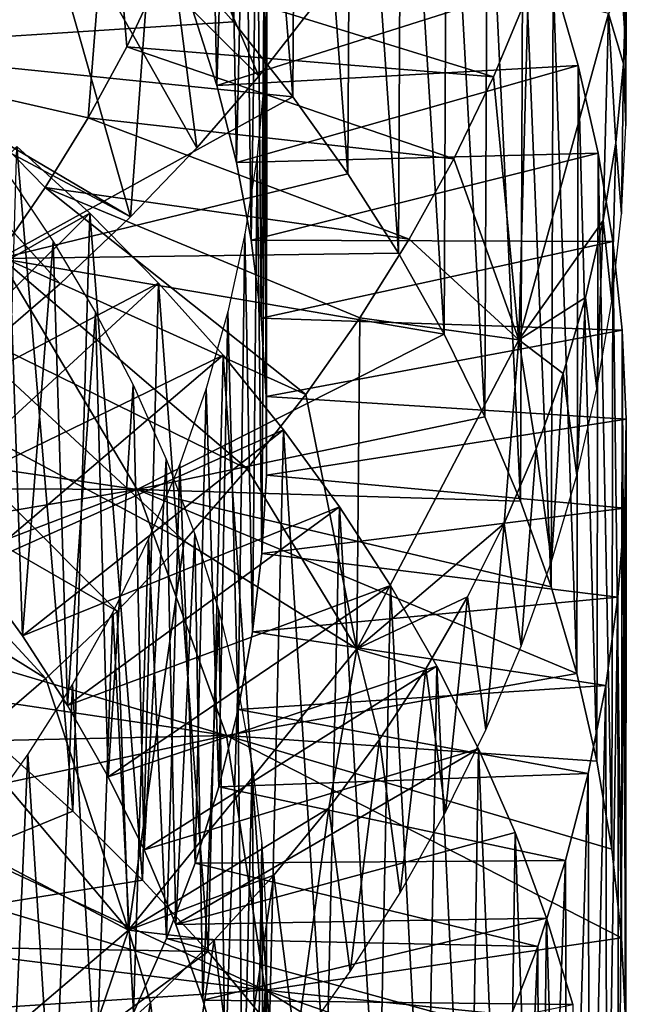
# Model space of a CAD drawing. Header units: millimetres. Extents: x -161 to 161, y -94 to 1149.
# Tile 761 of 1056: x 49.47 to 51.5, y 384.68 to 387.97. Entities that reach past the tile are written whole.
import ezdxf

# ---------------------------------------------------------------- set-up
doc = ezdxf.new("R2010")
doc.units = ezdxf.units.MM
doc.header["$LTSCALE"] = 81.481481
for name, color, linetype in [('65', 7, 'CONTINUOUS'), ('66', 7, 'CONTINUOUS'), ('67', 7, 'CONTINUOUS'), ('74', 7, 'CONTINUOUS'), ('75', 7, 'CONTINUOUS'), ('76', 7, 'CONTINUOUS'), ('77', 7, 'CONTINUOUS'), ('80', 7, 'CONTINUOUS'), ('84', 7, 'CONTINUOUS')]:
    doc.layers.add(name, color=color, linetype=linetype)

msp = doc.modelspace()

# ---------------------------------------------------------------- linework, layer by layer
at = {"layer": '65', "color": 7, "linetype": 'CONTINUOUS', "true_color": 0xaaaaaa}
for points in [[(49.4922, 388.5613, -23.7191), (48.9096, 387.8649, -23.272), (48.324, 388.8215, -24.0211), (49.4922, 388.5613, -23.7191)], [(49.4922, 388.5613, -23.7191), (49.8443, 387.3137, -22.759), (48.9096, 387.8649, -23.272), (49.4922, 388.5613, -23.7191)], [(50.0657, 387.5452, -22.9146), (49.8443, 387.3137, -22.759), (49.4922, 388.5613, -23.7191), (50.0657, 387.5452, -22.9146)], [(50.273, 387.7845, -23.0777), (50.0657, 387.5452, -22.9146), (49.4922, 388.5613, -23.7191), (50.273, 387.7845, -23.0777)], [(50.4658, 388.0311, -23.2479), (50.273, 387.7845, -23.0777), (49.4922, 388.5613, -23.7191), (50.4658, 388.0311, -23.2479)], [(49.6095, 387.0905, -22.6115), (49.3615, 386.8761, -22.4724), (48.9096, 387.8649, -23.272), (49.6095, 387.0905, -22.6115)], [(49.8443, 387.3137, -22.759), (49.6095, 387.0905, -22.6115), (48.9096, 387.8649, -23.272), (49.8443, 387.3137, -22.759)]]:
    msp.add_3dface(points, dxfattribs=at)
at = {"layer": '66', "color": 7, "linetype": 'CONTINUOUS', "true_color": 0xaaaaaa}
for points in [[(49.9454, 388.1255, -25.6251), (49.8318, 387.8825, -25.4678), (51.0569, 387.7822, -25.3277), (49.9454, 388.1255, -25.6251)], [(51.1724, 388.0605, -25.519), (49.9454, 388.1255, -25.6251), (51.0569, 387.7822, -25.3277), (51.1724, 388.0605, -25.519)], [(49.8318, 387.8825, -25.4678), (49.7032, 387.6444, -25.3152), (50.9244, 387.5084, -25.1409), (49.8318, 387.8825, -25.4678)], [(51.0569, 387.7822, -25.3277), (49.8318, 387.8825, -25.4678), (50.9244, 387.5084, -25.1409), (51.0569, 387.7822, -25.3277)], [(49.7032, 387.6444, -25.3152), (49.56, 387.4117, -25.1678), (50.7753, 387.2398, -24.9591), (49.7032, 387.6444, -25.3152)], [(50.9244, 387.5084, -25.1409), (49.7032, 387.6444, -25.3152), (50.7753, 387.2398, -24.9591), (50.9244, 387.5084, -25.1409)], [(49.56, 387.4117, -25.1678), (49.4027, 387.1848, -25.0259), (50.4297, 386.7211, -24.613), (49.56, 387.4117, -25.1678)], [(50.7753, 387.2398, -24.9591), (49.56, 387.4117, -25.1678), (50.6103, 386.9772, -24.783), (50.7753, 387.2398, -24.9591)], [(50.6103, 386.9772, -24.783), (49.56, 387.4117, -25.1678), (50.4297, 386.7211, -24.613), (50.6103, 386.9772, -24.783)], [(49.4027, 387.1848, -25.0259), (49.2317, 386.9643, -24.8899), (50.2341, 386.472, -24.4496), (49.4027, 387.1848, -25.0259)], [(50.4297, 386.7211, -24.613), (49.4027, 387.1848, -25.0259), (50.2341, 386.472, -24.4496), (50.4297, 386.7211, -24.613)], [(49.2317, 386.9643, -24.8899), (49.0473, 386.7504, -24.7602), (50.024, 386.2303, -24.2931), (49.2317, 386.9643, -24.8899)], [(50.2341, 386.472, -24.4496), (49.2317, 386.9643, -24.8899), (50.024, 386.2303, -24.2931), (50.2341, 386.472, -24.4496)], [(49.0473, 386.7504, -24.7602), (48.8499, 386.5437, -24.6373), (49.7997, 385.9966, -24.1441), (49.0473, 386.7504, -24.7602)], [(50.024, 386.2303, -24.2931), (49.0473, 386.7504, -24.7602), (49.7997, 385.9966, -24.1441), (50.024, 386.2303, -24.2931)], [(48.8499, 386.5437, -24.6373), (48.6401, 386.3449, -24.5216), (49.5617, 385.7715, -24.0029), (48.8499, 386.5437, -24.6373)], [(49.7997, 385.9966, -24.1441), (48.8499, 386.5437, -24.6373), (49.5617, 385.7715, -24.0029), (49.7997, 385.9966, -24.1441)], [(49.5617, 385.7715, -24.0029), (48.6401, 386.3449, -24.5216), (49.3106, 385.5555, -23.8701), (49.5617, 385.7715, -24.0029)]]:
    msp.add_3dface(points, dxfattribs=at)
at = {"layer": '67', "color": 7, "linetype": 'CONTINUOUS', "true_color": 0xaaaaaa}
for points in [[(49.9361, 388.5626, -21.5909), (49.2493, 389.1384, -19.9526), (48.9999, 387.7631, -21.0493), (49.9361, 388.5626, -21.5909)], [(49.8443, 387.3137, -22.759), (49.9361, 388.5626, -21.5909), (48.9999, 387.7631, -21.0493), (49.8443, 387.3137, -22.759)], [(49.8443, 387.3137, -22.759), (50.0657, 387.5452, -22.9146), (49.9361, 388.5626, -21.5909), (49.8443, 387.3137, -22.759)], [(50.0657, 387.5452, -22.9146), (50.273, 387.7845, -23.0777), (49.9361, 388.5626, -21.5909), (50.0657, 387.5452, -22.9146)], [(50.273, 387.7845, -23.0777), (50.4658, 388.0311, -23.2479), (49.9361, 388.5626, -21.5909), (50.273, 387.7845, -23.0777)], [(51.5, 388.0899, -28.7147), (51.4403, 387.9938, -27.4324), (51.491, 387.8248, -28.4933), (51.5, 388.0899, -28.7147)], [(51.1724, 388.0605, -25.519), (51.0569, 387.7822, -25.3277), (51.1414, 386.9029, -26.7056), (51.1724, 388.0605, -25.519)], [(51.4403, 387.9938, -27.4324), (51.1724, 388.0605, -25.519), (51.1414, 386.9029, -26.7056), (51.4403, 387.9938, -27.4324)], [(51.4403, 387.9938, -27.4324), (51.1414, 386.9029, -26.7056), (51.4225, 387.3014, -28.0563), (51.4403, 387.9938, -27.4324)], [(51.465, 387.5616, -28.2735), (51.4403, 387.9938, -27.4324), (51.4225, 387.3014, -28.0563), (51.465, 387.5616, -28.2735)], [(51.491, 387.8248, -28.4933), (51.4403, 387.9938, -27.4324), (51.465, 387.5616, -28.2735), (51.491, 387.8248, -28.4933)], [(51.0569, 387.7822, -25.3277), (50.9244, 387.5084, -25.1409), (51.1414, 386.9029, -26.7056), (51.0569, 387.7822, -25.3277)], [(49.3615, 386.8761, -22.4724), (49.6095, 387.0905, -22.6115), (48.9999, 387.7631, -21.0493), (49.3615, 386.8761, -22.4724)], [(49.6095, 387.0905, -22.6115), (49.8443, 387.3137, -22.759), (48.9999, 387.7631, -21.0493), (49.6095, 387.0905, -22.6115)], [(50.9244, 387.5084, -25.1409), (50.7753, 387.2398, -24.9591), (51.1414, 386.9029, -26.7056), (50.9244, 387.5084, -25.1409)], [(51.4225, 387.3014, -28.0563), (51.1414, 386.9029, -26.7056), (51.364, 387.0445, -27.8417), (51.4225, 387.3014, -28.0563)], [(50.7753, 387.2398, -24.9591), (50.6103, 386.9772, -24.783), (51.1414, 386.9029, -26.7056), (50.7753, 387.2398, -24.9591)], [(51.364, 387.0445, -27.8417), (51.1414, 386.9029, -26.7056), (51.2896, 386.7904, -27.6295), (51.364, 387.0445, -27.8417)], [(50.6103, 386.9772, -24.783), (50.4297, 386.7211, -24.613), (50.6005, 385.8707, -26.035), (50.6103, 386.9772, -24.783)], [(51.1414, 386.9029, -26.7056), (50.6103, 386.9772, -24.783), (50.6005, 385.8707, -26.035), (51.1414, 386.9029, -26.7056)], [(51.1414, 386.9029, -26.7056), (50.6005, 385.8707, -26.035), (51.0923, 386.2899, -27.2115), (51.1414, 386.9029, -26.7056)], [(51.1991, 386.5389, -27.4194), (51.1414, 386.9029, -26.7056), (51.0923, 386.2899, -27.2115), (51.1991, 386.5389, -27.4194)], [(51.2896, 386.7904, -27.6295), (51.1414, 386.9029, -26.7056), (51.1991, 386.5389, -27.4194), (51.2896, 386.7904, -27.6295)], [(50.4297, 386.7211, -24.613), (50.2341, 386.472, -24.4496), (50.6005, 385.8707, -26.035), (50.4297, 386.7211, -24.613)], [(50.2341, 386.472, -24.4496), (50.024, 386.2303, -24.2931), (50.6005, 385.8707, -26.035), (50.2341, 386.472, -24.4496)], [(51.0923, 386.2899, -27.2115), (50.6005, 385.8707, -26.035), (50.9695, 386.0447, -27.0067), (51.0923, 386.2899, -27.2115)], [(50.024, 386.2303, -24.2931), (49.7997, 385.9966, -24.1441), (49.8377, 384.9308, -25.4486), (50.024, 386.2303, -24.2931)], [(50.6005, 385.8707, -26.035), (50.024, 386.2303, -24.2931), (49.8377, 384.9308, -25.4486), (50.6005, 385.8707, -26.035)], [(50.9695, 386.0447, -27.0067), (50.6005, 385.8707, -26.035), (50.8307, 385.804, -26.8057), (50.9695, 386.0447, -27.0067)], [(49.7997, 385.9966, -24.1441), (49.5617, 385.7715, -24.0029), (49.8377, 384.9308, -25.4486), (49.7997, 385.9966, -24.1441)], [(50.6005, 385.8707, -26.035), (49.8377, 384.9308, -25.4486), (50.5072, 385.3389, -26.4173), (50.6005, 385.8707, -26.035)], [(50.6765, 385.5686, -26.6091), (50.6005, 385.8707, -26.035), (50.5072, 385.3389, -26.4173), (50.6765, 385.5686, -26.6091)], [(50.8307, 385.804, -26.8057), (50.6005, 385.8707, -26.035), (50.6765, 385.5686, -26.6091), (50.8307, 385.804, -26.8057)], [(49.5617, 385.7715, -24.0029), (49.3106, 385.5555, -23.8701), (49.8377, 384.9308, -25.4486), (49.5617, 385.7715, -24.0029)], [(49.3106, 385.5555, -23.8701), (49.0471, 385.3492, -23.7462), (49.8377, 384.9308, -25.4486), (49.3106, 385.5555, -23.8701)], [(49.8377, 384.9308, -25.4486), (49.0471, 385.3492, -23.7462), (48.8807, 384.1148, -24.9718), (49.8377, 384.9308, -25.4486)], [(50.5072, 385.3389, -26.4173), (49.8377, 384.9308, -25.4486), (50.3227, 385.115, -26.2303), (50.5072, 385.3389, -26.4173)], [(50.3227, 385.115, -26.2303), (49.8377, 384.9308, -25.4486), (50.1239, 384.898, -26.0491), (50.3227, 385.115, -26.2303)], [(49.8377, 384.9308, -25.4486), (48.8807, 384.1148, -24.9718), (49.6878, 384.4895, -25.7079), (49.8377, 384.9308, -25.4486)], [(49.9119, 384.6891, -25.8746), (49.8377, 384.9308, -25.4486), (49.6878, 384.4895, -25.7079), (49.9119, 384.6891, -25.8746)], [(50.1239, 384.898, -26.0491), (49.8377, 384.9308, -25.4486), (49.9119, 384.6891, -25.8746), (50.1239, 384.898, -26.0491)]]:
    msp.add_3dface(points, dxfattribs=at)
at = {"layer": '74', "color": 7, "linetype": 'CONTINUOUS', "true_color": 0xaaaaaa}
for points in [[(48.0702, 388.4886, -35.3817), (49.507, 388.6665, -35.6692), (48.8035, 387.8765, -35.0499), (48.0702, 388.4886, -35.3817)], [(49.507, 388.6665, -35.6692), (49.7477, 388.4418, -35.534), (48.8035, 387.8765, -35.0499), (49.507, 388.6665, -35.6692)], [(49.7477, 388.4418, -35.534), (49.9748, 388.208, -35.3911), (48.8035, 387.8765, -35.0499), (49.7477, 388.4418, -35.534)], [(49.9748, 388.208, -35.3911), (50.188, 387.9656, -35.241), (48.8035, 387.8765, -35.0499), (49.9748, 388.208, -35.3911)], [(50.188, 387.9656, -35.241), (50.3868, 387.7152, -35.0843), (48.8035, 387.8765, -35.0499), (50.188, 387.9656, -35.241)], [(48.8035, 387.8765, -35.0499), (50.3868, 387.7152, -35.0843), (49.408, 387.1751, -34.6434), (48.8035, 387.8765, -35.0499)], [(50.3868, 387.7152, -35.0843), (50.5707, 387.4574, -34.9214), (49.408, 387.1751, -34.6434), (50.3868, 387.7152, -35.0843)], [(50.5707, 387.4574, -34.9214), (50.7392, 387.1927, -34.7528), (49.408, 387.1751, -34.6434), (50.5707, 387.4574, -34.9214)], [(50.7392, 387.1927, -34.7528), (50.8917, 386.9219, -34.579), (49.408, 387.1751, -34.6434), (50.7392, 387.1927, -34.7528)], [(49.408, 387.1751, -34.6434), (49.8668, 386.4034, -34.1783), (48.4419, 386.6127, -34.1949), (49.408, 387.1751, -34.6434)], [(49.408, 387.1751, -34.6434), (50.8917, 386.9219, -34.579), (49.8668, 386.4034, -34.1783), (49.408, 387.1751, -34.6434)], [(50.8917, 386.9219, -34.579), (51.0279, 386.6455, -34.4006), (49.8668, 386.4034, -34.1783), (50.8917, 386.9219, -34.579)], [(51.0279, 386.6455, -34.4006), (51.1473, 386.364, -34.218), (49.8668, 386.4034, -34.1783), (51.0279, 386.6455, -34.4006)], [(48.4419, 386.6127, -34.1949), (49.8668, 386.4034, -34.1783), (48.5695, 386.4103, -34.0844), (48.4419, 386.6127, -34.1949)], [(48.5695, 386.4103, -34.0844), (49.8668, 386.4034, -34.1783), (48.6841, 386.2027, -33.9696), (48.5695, 386.4103, -34.0844)], [(48.6841, 386.2027, -33.9696), (49.8668, 386.4034, -34.1783), (48.7853, 385.9905, -33.8509), (48.6841, 386.2027, -33.9696)], [(49.8668, 386.4034, -34.1783), (50.165, 385.5812, -33.6709), (48.7853, 385.9905, -33.8509), (49.8668, 386.4034, -34.1783)], [(51.2495, 386.0782, -34.0317), (51.3344, 385.7887, -33.8424), (49.8668, 386.4034, -34.1783), (51.2495, 386.0782, -34.0317)], [(49.8668, 386.4034, -34.1783), (51.3344, 385.7887, -33.8424), (50.165, 385.5812, -33.6709), (49.8668, 386.4034, -34.1783)], [(51.1473, 386.364, -34.218), (51.2495, 386.0782, -34.0317), (49.8668, 386.4034, -34.1783), (51.1473, 386.364, -34.218)], [(48.7853, 385.9905, -33.8509), (50.165, 385.5812, -33.6709), (48.8726, 385.7742, -33.7287), (48.7853, 385.9905, -33.8509)], [(48.8726, 385.7742, -33.7287), (50.165, 385.5812, -33.6709), (48.9461, 385.5544, -33.6037), (48.8726, 385.7742, -33.7287)], [(51.3344, 385.7887, -33.8424), (51.402, 385.4962, -33.6506), (50.165, 385.5812, -33.6709), (51.3344, 385.7887, -33.8424)], [(48.9461, 385.5544, -33.6037), (50.165, 385.5812, -33.6709), (49.0054, 385.3318, -33.4762), (48.9461, 385.5544, -33.6037)], [(50.165, 385.5812, -33.6709), (50.2944, 384.7305, -33.1398), (49.0054, 385.3318, -33.4762), (50.165, 385.5812, -33.6709)], [(51.452, 385.2015, -33.4568), (51.4844, 384.9051, -33.2617), (50.165, 385.5812, -33.6709), (51.452, 385.2015, -33.4568)], [(50.165, 385.5812, -33.6709), (51.4844, 384.9051, -33.2617), (50.2944, 384.7305, -33.1398), (50.165, 385.5812, -33.6709)], [(51.402, 385.4962, -33.6506), (51.452, 385.2015, -33.4568), (50.165, 385.5812, -33.6709), (51.402, 385.4962, -33.6506)], [(49.4059, 385.5497, -39.5594), (49.6519, 385.3289, -39.4273), (48.5735, 384.8851, -39.0065), (49.4059, 385.5497, -39.5594)], [(49.6519, 385.3289, -39.4273), (49.8846, 385.0986, -39.2874), (48.5735, 384.8851, -39.0065), (49.6519, 385.3289, -39.4273)], [(49.0054, 385.3318, -33.4762), (50.2944, 384.7305, -33.1398), (49.0505, 385.107, -33.3469), (49.0054, 385.3318, -33.4762)], [(49.0505, 385.107, -33.3469), (50.2944, 384.7305, -33.1398), (49.0812, 384.8805, -33.2163), (49.0505, 385.107, -33.3469)], [(49.8846, 385.0986, -39.2874), (50.1035, 384.8596, -39.1402), (48.5735, 384.8851, -39.0065), (49.8846, 385.0986, -39.2874)], [(48.5735, 384.8851, -39.0065), (50.1035, 384.8596, -39.1402), (49.223, 384.2116, -38.6233), (48.5735, 384.8851, -39.0065)], [(49.0812, 384.8805, -33.2163), (50.2944, 384.7305, -33.1398), (49.0974, 384.6531, -33.0848), (49.0812, 384.8805, -33.2163)], [(51.4844, 384.9051, -33.2617), (51.499, 384.6078, -33.0659), (50.2944, 384.7305, -33.1398), (51.4844, 384.9051, -33.2617)], [(50.1035, 384.8596, -39.1402), (50.3082, 384.6124, -38.9862), (49.223, 384.2116, -38.6233), (50.1035, 384.8596, -39.1402)], [(50.2944, 384.7305, -33.1398), (50.2509, 383.8742, -32.6039), (49.0974, 384.6531, -33.0848), (50.2944, 384.7305, -33.1398)], [(50.2944, 384.7305, -33.1398), (51.4743, 384.0135, -32.6744), (50.2509, 383.8742, -32.6039), (50.2944, 384.7305, -33.1398)], [(51.4957, 384.3104, -32.8699), (51.4743, 384.0135, -32.6744), (50.2944, 384.7305, -33.1398), (51.4957, 384.3104, -32.8699)], [(51.499, 384.6078, -33.0659), (51.4957, 384.3104, -32.8699), (50.2944, 384.7305, -33.1398), (51.499, 384.6078, -33.0659)]]:
    msp.add_3dface(points, dxfattribs=at)
at = {"layer": '75', "color": 7, "linetype": 'CONTINUOUS', "true_color": 0xaaaaaa}
for points in [[(50.1327, 387.7525, -31.2894), (51.2556, 388.1097, -31.5627), (50.0516, 388.0068, -31.4469), (50.1327, 387.7525, -31.2894)], [(51.3396, 387.8197, -31.373), (51.2556, 388.1097, -31.5627), (50.1327, 387.7525, -31.2894), (51.3396, 387.8197, -31.373)], [(50.198, 387.4955, -31.1296), (51.3396, 387.8197, -31.373), (50.1327, 387.7525, -31.2894), (50.198, 387.4955, -31.1296)], [(51.4061, 387.5269, -31.1809), (51.3396, 387.8197, -31.373), (50.198, 387.4955, -31.1296), (51.4061, 387.5269, -31.1809)], [(49.7087, 387.3259, -36.9385), (49.4655, 387.5494, -37.0727), (48.7478, 386.7766, -36.4617), (49.7087, 387.3259, -36.9385)], [(50.2472, 387.2363, -30.9679), (51.4061, 387.5269, -31.1809), (50.198, 387.4955, -31.1296), (50.2472, 387.2363, -30.9679)], [(51.455, 387.2319, -30.987), (51.4061, 387.5269, -31.1809), (50.2472, 387.2363, -30.9679), (51.455, 387.2319, -30.987)], [(48.9513, 386.5721, -36.346), (49.7087, 387.3259, -36.9385), (48.7478, 386.7766, -36.4617), (48.9513, 386.5721, -36.346)], [(49.9385, 387.0931, -36.7965), (49.7087, 387.3259, -36.9385), (48.9513, 386.5721, -36.346), (49.9385, 387.0931, -36.7965)], [(50.2804, 386.9755, -30.8049), (51.455, 387.2319, -30.987), (50.2472, 387.2363, -30.9679), (50.2804, 386.9755, -30.8049)], [(51.4862, 386.9355, -30.7919), (51.455, 387.2319, -30.987), (50.2804, 386.9755, -30.8049), (51.4862, 386.9355, -30.7919)], [(49.1422, 386.3597, -36.2237), (49.9385, 387.0931, -36.7965), (48.9513, 386.5721, -36.346), (49.1422, 386.3597, -36.2237)], [(50.1544, 386.8517, -36.6474), (49.9385, 387.0931, -36.7965), (49.1422, 386.3597, -36.2237), (50.1544, 386.8517, -36.6474)], [(50.2974, 386.7135, -30.6409), (51.4862, 386.9355, -30.7919), (50.2804, 386.9755, -30.8049), (50.2974, 386.7135, -30.6409)], [(51.4995, 386.6383, -30.5962), (51.4862, 386.9355, -30.7919), (50.2974, 386.7135, -30.6409), (51.4995, 386.6383, -30.5962)], [(49.3198, 386.1402, -36.0952), (50.1544, 386.8517, -36.6474), (49.1422, 386.3597, -36.2237), (49.3198, 386.1402, -36.0952)], [(50.3557, 386.6024, -36.4917), (50.1544, 386.8517, -36.6474), (49.3198, 386.1402, -36.0952), (50.3557, 386.6024, -36.4917)], [(50.2983, 386.4511, -30.4766), (51.4995, 386.6383, -30.5962), (50.2974, 386.7135, -30.6409), (50.2983, 386.4511, -30.4766)], [(51.4947, 386.341, -30.4002), (51.4995, 386.6383, -30.5962), (50.2983, 386.4511, -30.4766), (51.4947, 386.341, -30.4002)], [(49.4838, 385.9139, -35.9612), (50.3557, 386.6024, -36.4917), (49.3198, 386.1402, -36.0952), (49.4838, 385.9139, -35.9612)], [(50.542, 386.3459, -36.3298), (50.3557, 386.6024, -36.4917), (49.4838, 385.9139, -35.9612), (50.542, 386.3459, -36.3298)], [(50.283, 386.189, -30.3126), (51.4947, 386.341, -30.4002), (50.2983, 386.4511, -30.4766), (50.283, 386.189, -30.3126)], [(49.6339, 385.6813, -35.8218), (50.542, 386.3459, -36.3298), (49.4838, 385.9139, -35.9612), (49.6339, 385.6813, -35.8218)], [(50.7129, 386.0826, -36.1623), (50.542, 386.3459, -36.3298), (49.6339, 385.6813, -35.8218), (50.7129, 386.0826, -36.1623)], [(51.4719, 386.0441, -30.2047), (51.4947, 386.341, -30.4002), (50.283, 386.189, -30.3126), (51.4719, 386.0441, -30.2047)], [(50.2515, 385.9277, -30.1492), (51.4719, 386.0441, -30.2047), (50.283, 386.189, -30.3126), (50.2515, 385.9277, -30.1492)], [(49.7696, 385.4429, -35.6776), (50.7129, 386.0826, -36.1623), (49.6339, 385.6813, -35.8218), (49.7696, 385.4429, -35.6776)], [(50.8679, 385.8129, -35.9895), (50.7129, 386.0826, -36.1623), (49.7696, 385.4429, -35.6776), (50.8679, 385.8129, -35.9895)], [(51.4313, 385.7484, -30.0103), (51.4719, 386.0441, -30.2047), (50.2515, 385.9277, -30.1492), (51.4313, 385.7484, -30.0103)], [(50.2038, 385.6679, -29.9871), (51.4313, 385.7484, -30.0103), (50.2515, 385.9277, -30.1492), (50.2038, 385.6679, -29.9871)], [(49.8906, 385.1991, -35.5289), (50.8679, 385.8129, -35.9895), (49.7696, 385.4429, -35.6776), (49.8906, 385.1991, -35.5289)], [(51.0066, 385.5375, -35.8119), (50.8679, 385.8129, -35.9895), (49.8906, 385.1991, -35.5289), (51.0066, 385.5375, -35.8119)], [(51.3731, 385.4547, -29.8174), (51.4313, 385.7484, -30.0103), (50.2038, 385.6679, -29.9871), (51.3731, 385.4547, -29.8174)], [(50.14, 385.41, -29.8267), (51.3731, 385.4547, -29.8174), (50.2038, 385.6679, -29.9871), (50.14, 385.41, -29.8267)], [(49.9963, 384.9504, -35.3762), (51.0066, 385.5375, -35.8119), (49.8906, 385.1991, -35.5289), (49.9963, 384.9504, -35.3762)], [(51.1286, 385.2569, -35.6299), (51.0066, 385.5375, -35.8119), (49.9963, 384.9504, -35.3762), (51.1286, 385.2569, -35.6299)], [(51.2975, 385.1637, -29.6267), (51.3731, 385.4547, -29.8174), (50.14, 385.41, -29.8267), (51.2975, 385.1637, -29.6267)], [(50.0602, 385.1548, -29.6686), (51.2975, 385.1637, -29.6267), (50.14, 385.41, -29.8267), (50.0602, 385.1548, -29.6686)], [(51.2336, 384.9718, -35.4442), (51.1286, 385.2569, -35.6299), (49.9963, 384.9504, -35.3762), (51.2336, 384.9718, -35.4442)], [(49.9649, 384.903, -29.5134), (51.2046, 384.8761, -29.4389), (50.0602, 385.1548, -29.6686), (49.9649, 384.903, -29.5134)], [(51.2046, 384.8761, -29.4389), (51.2975, 385.1637, -29.6267), (50.0602, 385.1548, -29.6686), (51.2046, 384.8761, -29.4389)], [(50.0866, 384.6977, -35.2202), (51.2336, 384.9718, -35.4442), (49.9963, 384.9504, -35.3762), (50.0866, 384.6977, -35.2202)], [(51.3215, 384.683, -35.2554), (51.2336, 384.9718, -35.4442), (50.0866, 384.6977, -35.2202), (51.3215, 384.683, -35.2554)], [(49.8541, 384.6554, -29.3617), (51.0947, 384.5925, -29.2545), (49.9649, 384.903, -29.5134), (49.8541, 384.6554, -29.3617)], [(51.0947, 384.5925, -29.2545), (51.2046, 384.8761, -29.4389), (49.9649, 384.903, -29.5134), (51.0947, 384.5925, -29.2545)], [(50.1612, 384.4418, -35.0615), (51.3215, 384.683, -35.2554), (50.0866, 384.6977, -35.2202), (50.1612, 384.4418, -35.0615)]]:
    msp.add_3dface(points, dxfattribs=at)
at = {"layer": '76', "color": 7, "linetype": 'CONTINUOUS', "true_color": 0xaaaaaa}
for points in [[(50.188, 387.9656, -35.241), (49.9748, 388.208, -35.3911), (49.9874, 390.2455, -32.9265), (50.188, 387.9656, -35.241)], [(50.188, 387.9656, -35.241), (49.9874, 390.2455, -32.9265), (50.2002, 390.0021, -32.7757), (50.188, 387.9656, -35.241)], [(50.3868, 387.7152, -35.0843), (50.188, 387.9656, -35.241), (50.2002, 390.0021, -32.7757), (50.3868, 387.7152, -35.0843)], [(50.3868, 387.7152, -35.0843), (50.2002, 390.0021, -32.7757), (50.3985, 389.7508, -32.6184), (50.3868, 387.7152, -35.0843)], [(50.5707, 387.4574, -34.9214), (50.3868, 387.7152, -35.0843), (50.3985, 389.7508, -32.6184), (50.5707, 387.4574, -34.9214)], [(50.5707, 387.4574, -34.9214), (50.3985, 389.7508, -32.6184), (50.5817, 389.4923, -32.455), (50.5707, 387.4574, -34.9214)], [(50.7392, 387.1927, -34.7528), (50.5707, 387.4574, -34.9214), (50.5817, 389.4923, -32.455), (50.7392, 387.1927, -34.7528)], [(50.7392, 387.1927, -34.7528), (50.5817, 389.4923, -32.455), (50.7494, 389.227, -32.2859), (50.7392, 387.1927, -34.7528)], [(50.8917, 386.9219, -34.579), (50.7392, 387.1927, -34.7528), (50.7494, 389.227, -32.2859), (50.8917, 386.9219, -34.579)], [(50.8917, 386.9219, -34.579), (50.7494, 389.227, -32.2859), (50.901, 388.9556, -32.1116), (50.8917, 386.9219, -34.579)], [(51.0279, 386.6455, -34.4006), (50.8917, 386.9219, -34.579), (50.901, 388.9556, -32.1116), (51.0279, 386.6455, -34.4006)], [(51.0279, 386.6455, -34.4006), (50.901, 388.9556, -32.1116), (51.0361, 388.6784, -31.9327), (51.0279, 386.6455, -34.4006)], [(51.1473, 386.364, -34.218), (51.0279, 386.6455, -34.4006), (51.0361, 388.6784, -31.9327), (51.1473, 386.364, -34.218)], [(51.1473, 386.364, -34.218), (51.0361, 388.6784, -31.9327), (51.1544, 388.3962, -31.7495), (51.1473, 386.364, -34.218)], [(51.2495, 386.0782, -34.0317), (51.1473, 386.364, -34.218), (51.1544, 388.3962, -31.7495), (51.2495, 386.0782, -34.0317)], [(51.2495, 386.0782, -34.0317), (51.1544, 388.3962, -31.7495), (51.2556, 388.1097, -31.5627), (51.2495, 386.0782, -34.0317)], [(51.3344, 385.7887, -33.8424), (51.2495, 386.0782, -34.0317), (51.2556, 388.1097, -31.5627), (51.3344, 385.7887, -33.8424)], [(51.3344, 385.7887, -33.8424), (51.2556, 388.1097, -31.5627), (51.3396, 387.8197, -31.373), (51.3344, 385.7887, -33.8424)], [(51.402, 385.4962, -33.6506), (51.3344, 385.7887, -33.8424), (51.3396, 387.8197, -31.373), (51.402, 385.4962, -33.6506)], [(51.402, 385.4962, -33.6506), (51.3396, 387.8197, -31.373), (51.4061, 387.5269, -31.1809), (51.402, 385.4962, -33.6506)], [(49.6519, 385.3289, -39.4273), (49.4059, 385.5497, -39.5594), (49.4655, 387.5494, -37.0727), (49.6519, 385.3289, -39.4273)], [(49.6519, 385.3289, -39.4273), (49.4655, 387.5494, -37.0727), (49.7087, 387.3259, -36.9385), (49.6519, 385.3289, -39.4273)], [(51.452, 385.2015, -33.4568), (51.402, 385.4962, -33.6506), (51.4061, 387.5269, -31.1809), (51.452, 385.2015, -33.4568)], [(51.452, 385.2015, -33.4568), (51.4061, 387.5269, -31.1809), (51.455, 387.2319, -30.987), (51.452, 385.2015, -33.4568)], [(49.8846, 385.0986, -39.2874), (49.6519, 385.3289, -39.4273), (49.7087, 387.3259, -36.9385), (49.8846, 385.0986, -39.2874)], [(49.8846, 385.0986, -39.2874), (49.7087, 387.3259, -36.9385), (49.9385, 387.0931, -36.7965), (49.8846, 385.0986, -39.2874)], [(51.4844, 384.9051, -33.2617), (51.452, 385.2015, -33.4568), (51.455, 387.2319, -30.987), (51.4844, 384.9051, -33.2617)], [(51.4844, 384.9051, -33.2617), (51.455, 387.2319, -30.987), (51.4862, 386.9355, -30.7919), (51.4844, 384.9051, -33.2617)], [(50.1035, 384.8596, -39.1402), (49.8846, 385.0986, -39.2874), (49.9385, 387.0931, -36.7965), (50.1035, 384.8596, -39.1402)], [(50.1035, 384.8596, -39.1402), (49.9385, 387.0931, -36.7965), (50.1544, 386.8517, -36.6474), (50.1035, 384.8596, -39.1402)], [(51.499, 384.6078, -33.0659), (51.4844, 384.9051, -33.2617), (51.4862, 386.9355, -30.7919), (51.499, 384.6078, -33.0659)], [(51.499, 384.6078, -33.0659), (51.4862, 386.9355, -30.7919), (51.4995, 386.6383, -30.5962), (51.499, 384.6078, -33.0659)], [(50.3082, 384.6124, -38.9862), (50.1035, 384.8596, -39.1402), (50.1544, 386.8517, -36.6474), (50.3082, 384.6124, -38.9862)], [(50.3082, 384.6124, -38.9862), (50.1544, 386.8517, -36.6474), (50.3557, 386.6024, -36.4917), (50.3082, 384.6124, -38.9862)], [(51.4957, 384.3104, -32.8699), (51.4995, 386.6383, -30.5962), (51.4947, 386.341, -30.4002), (51.4957, 384.3104, -32.8699)], [(51.4957, 384.3104, -32.8699), (51.499, 384.6078, -33.0659), (51.4995, 386.6383, -30.5962), (51.4957, 384.3104, -32.8699)], [(50.4981, 384.3576, -38.8258), (50.3082, 384.6124, -38.9862), (50.3557, 386.6024, -36.4917), (50.4981, 384.3576, -38.8258)], [(50.4981, 384.3576, -38.8258), (50.3557, 386.6024, -36.4917), (50.542, 386.3459, -36.3298), (50.4981, 384.3576, -38.8258)], [(50.6729, 384.0958, -38.6595), (50.4981, 384.3576, -38.8258), (50.542, 386.3459, -36.3298), (50.6729, 384.0958, -38.6595)], [(50.6729, 384.0958, -38.6595), (50.542, 386.3459, -36.3298), (50.7129, 386.0826, -36.1623), (50.6729, 384.0958, -38.6595)], [(51.4743, 384.0135, -32.6744), (51.4947, 386.341, -30.4002), (51.4719, 386.0441, -30.2047), (51.4743, 384.0135, -32.6744)], [(51.4743, 384.0135, -32.6744), (51.4957, 384.3104, -32.8699), (51.4947, 386.341, -30.4002), (51.4743, 384.0135, -32.6744)], [(50.8319, 383.8274, -38.4878), (50.6729, 384.0958, -38.6595), (50.7129, 386.0826, -36.1623), (50.8319, 383.8274, -38.4878)], [(50.8319, 383.8274, -38.4878), (50.7129, 386.0826, -36.1623), (50.8679, 385.8129, -35.9895), (50.8319, 383.8274, -38.4878)], [(51.4349, 383.7178, -32.4799), (51.4719, 386.0441, -30.2047), (51.4313, 385.7484, -30.0103), (51.4349, 383.7178, -32.4799)], [(51.4349, 383.7178, -32.4799), (51.4743, 384.0135, -32.6744), (51.4719, 386.0441, -30.2047), (51.4349, 383.7178, -32.4799)], [(50.9747, 383.5531, -38.3112), (50.8319, 383.8274, -38.4878), (50.8679, 385.8129, -35.9895), (50.9747, 383.5531, -38.3112)], [(50.9747, 383.5531, -38.3112), (50.8679, 385.8129, -35.9895), (51.0066, 385.5375, -35.8119), (50.9747, 383.5531, -38.3112)], [(51.3779, 383.424, -32.2869), (51.4313, 385.7484, -30.0103), (51.3731, 385.4547, -29.8174), (51.3779, 383.424, -32.2869)], [(51.3779, 383.424, -32.2869), (51.4349, 383.7178, -32.4799), (51.4313, 385.7484, -30.0103), (51.3779, 383.424, -32.2869)], [(51.1009, 383.2735, -38.1301), (50.9747, 383.5531, -38.3112), (51.0066, 385.5375, -35.8119), (51.1009, 383.2735, -38.1301)], [(51.1009, 383.2735, -38.1301), (51.0066, 385.5375, -35.8119), (51.1286, 385.2569, -35.6299), (51.1009, 383.2735, -38.1301)], [(51.3033, 383.1326, -32.0961), (51.3731, 385.4547, -29.8174), (51.2975, 385.1637, -29.6267), (51.3033, 383.1326, -32.0961)], [(51.3033, 383.1326, -32.0961), (51.3779, 383.424, -32.2869), (51.3731, 385.4547, -29.8174), (51.3033, 383.1326, -32.0961)], [(51.2101, 382.9893, -37.9452), (51.1009, 383.2735, -38.1301), (51.1286, 385.2569, -35.6299), (51.2101, 382.9893, -37.9452)], [(51.2101, 382.9893, -37.9452), (51.1286, 385.2569, -35.6299), (51.2336, 384.9718, -35.4442), (51.2101, 382.9893, -37.9452)], [(51.2114, 382.8445, -31.9078), (51.2975, 385.1637, -29.6267), (51.2046, 384.8761, -29.4389), (51.2114, 382.8445, -31.9078)], [(51.2114, 382.8445, -31.9078), (51.3033, 383.1326, -32.0961), (51.2975, 385.1637, -29.6267), (51.2114, 382.8445, -31.9078)], [(51.302, 382.7012, -37.757), (51.2101, 382.9893, -37.9452), (51.2336, 384.9718, -35.4442), (51.302, 382.7012, -37.757)], [(51.302, 382.7012, -37.757), (51.2336, 384.9718, -35.4442), (51.3215, 384.683, -35.2554), (51.302, 382.7012, -37.757)], [(51.1023, 382.5601, -31.7228), (51.2046, 384.8761, -29.4389), (51.0947, 384.5925, -29.2545), (51.1023, 382.5601, -31.7228)], [(51.1023, 382.5601, -31.7228), (51.2114, 382.8445, -31.9078), (51.2046, 384.8761, -29.4389), (51.1023, 382.5601, -31.7228)]]:
    msp.add_3dface(points, dxfattribs=at)
at = {"layer": '77', "color": 7, "linetype": 'CONTINUOUS', "true_color": 0xaaaaaa}
for points in [[(51.4762, 388.2064, -29.4875), (51.4918, 388.3552, -28.9363), (51.4962, 387.9126, -29.294), (51.4762, 388.2064, -29.4875)], [(51.4918, 388.3552, -28.9363), (51.5, 388.0899, -28.7147), (51.4962, 387.9126, -29.294), (51.4918, 388.3552, -28.9363)], [(51.5, 388.0899, -28.7147), (51.491, 387.8248, -28.4933), (51.4988, 387.6185, -29.1002), (51.5, 388.0899, -28.7147)], [(51.4962, 387.9126, -29.294), (51.5, 388.0899, -28.7147), (51.4988, 387.6185, -29.1002), (51.4962, 387.9126, -29.294)], [(51.491, 387.8248, -28.4933), (51.465, 387.5616, -28.2735), (51.4839, 387.3246, -28.9066), (51.491, 387.8248, -28.4933)], [(51.4988, 387.6185, -29.1002), (51.491, 387.8248, -28.4933), (51.4839, 387.3246, -28.9066), (51.4988, 387.6185, -29.1002)], [(51.465, 387.5616, -28.2735), (51.4225, 387.3014, -28.0563), (51.4516, 387.0314, -28.7136), (51.465, 387.5616, -28.2735)], [(51.4839, 387.3246, -28.9066), (51.465, 387.5616, -28.2735), (51.4516, 387.0314, -28.7136), (51.4839, 387.3246, -28.9066)], [(51.4225, 387.3014, -28.0563), (51.364, 387.0445, -27.8417), (51.4017, 386.7397, -28.5219), (51.4225, 387.3014, -28.0563)], [(51.4516, 387.0314, -28.7136), (51.4225, 387.3014, -28.0563), (51.4017, 386.7397, -28.5219), (51.4516, 387.0314, -28.7136)], [(51.364, 387.0445, -27.8417), (51.2896, 386.7904, -27.6295), (51.3345, 386.4501, -28.332), (51.364, 387.0445, -27.8417)], [(51.4017, 386.7397, -28.5219), (51.364, 387.0445, -27.8417), (51.3345, 386.4501, -28.332), (51.4017, 386.7397, -28.5219)], [(51.2896, 386.7904, -27.6295), (51.1991, 386.5389, -27.4194), (51.2502, 386.1633, -28.1444), (51.2896, 386.7904, -27.6295)], [(51.3345, 386.4501, -28.332), (51.2896, 386.7904, -27.6295), (51.2502, 386.1633, -28.1444), (51.3345, 386.4501, -28.332)], [(51.1991, 386.5389, -27.4194), (51.0923, 386.2899, -27.2115), (51.1489, 385.8799, -27.9597), (51.1991, 386.5389, -27.4194)], [(51.2502, 386.1633, -28.1444), (51.1991, 386.5389, -27.4194), (51.1489, 385.8799, -27.9597), (51.2502, 386.1633, -28.1444)], [(51.0923, 386.2899, -27.2115), (50.9695, 386.0447, -27.0067), (51.0307, 385.6003, -27.7783), (51.0923, 386.2899, -27.2115)], [(51.1489, 385.8799, -27.9597), (51.0923, 386.2899, -27.2115), (51.0307, 385.6003, -27.7783), (51.1489, 385.8799, -27.9597)], [(50.9695, 386.0447, -27.0067), (50.8307, 385.804, -26.8057), (50.896, 385.3255, -27.6008), (50.9695, 386.0447, -27.0067)], [(51.0307, 385.6003, -27.7783), (50.9695, 386.0447, -27.0067), (50.896, 385.3255, -27.6008), (51.0307, 385.6003, -27.7783)], [(50.8307, 385.804, -26.8057), (50.6765, 385.5686, -26.6091), (50.7451, 385.0561, -27.4279), (50.8307, 385.804, -26.8057)], [(50.896, 385.3255, -27.6008), (50.8307, 385.804, -26.8057), (50.7451, 385.0561, -27.4279), (50.896, 385.3255, -27.6008)], [(50.6765, 385.5686, -26.6091), (50.5072, 385.3389, -26.4173), (50.5785, 384.7931, -27.2603), (50.6765, 385.5686, -26.6091)], [(50.7451, 385.0561, -27.4279), (50.6765, 385.5686, -26.6091), (50.5785, 384.7931, -27.2603), (50.7451, 385.0561, -27.4279)], [(50.5072, 385.3389, -26.4173), (50.3227, 385.115, -26.2303), (50.3969, 384.5371, -27.0985), (50.5072, 385.3389, -26.4173)], [(50.5785, 384.7931, -27.2603), (50.5072, 385.3389, -26.4173), (50.3969, 384.5371, -27.0985), (50.5785, 384.7931, -27.2603)], [(50.3227, 385.115, -26.2303), (50.1239, 384.898, -26.0491), (50.2007, 384.2885, -26.9428), (50.3227, 385.115, -26.2303)], [(50.3969, 384.5371, -27.0985), (50.3227, 385.115, -26.2303), (50.2007, 384.2885, -26.9428), (50.3969, 384.5371, -27.0985)], [(50.1239, 384.898, -26.0491), (49.9119, 384.6891, -25.8746), (49.9903, 384.0478, -26.7938), (50.1239, 384.898, -26.0491)], [(50.2007, 384.2885, -26.9428), (50.1239, 384.898, -26.0491), (49.9903, 384.0478, -26.7938), (50.2007, 384.2885, -26.9428)], [(49.9119, 384.6891, -25.8746), (49.6878, 384.4895, -25.7079), (49.7661, 383.8156, -26.6517), (49.9119, 384.6891, -25.8746)], [(49.9903, 384.0478, -26.7938), (49.9119, 384.6891, -25.8746), (49.7661, 383.8156, -26.6517), (49.9903, 384.0478, -26.7938)]]:
    msp.add_3dface(points, dxfattribs=at)
at = {"layer": '80', "color": 7, "linetype": 'CONTINUOUS', "true_color": 0xaaaaaa}
for points in [[(49.7758, 388.5661, -24.517), (49.2317, 388.5743, -23.115), (49.2242, 387.7539, -23.991), (49.7758, 388.5661, -24.517)], [(49.7032, 387.6444, -25.3152), (49.7758, 388.5661, -24.517), (49.2242, 387.7539, -23.991), (49.7032, 387.6444, -25.3152)], [(49.7032, 387.6444, -25.3152), (49.8318, 387.8825, -25.4678), (49.7758, 388.5661, -24.517), (49.7032, 387.6444, -25.3152)], [(49.8318, 387.8825, -25.4678), (49.9454, 388.1255, -25.6251), (49.7758, 388.5661, -24.517), (49.8318, 387.8825, -25.4678)], [(49.4027, 387.1848, -25.0259), (49.56, 387.4117, -25.1678), (49.2242, 387.7539, -23.991), (49.4027, 387.1848, -25.0259)], [(49.56, 387.4117, -25.1678), (49.7032, 387.6444, -25.3152), (49.2242, 387.7539, -23.991), (49.56, 387.4117, -25.1678)]]:
    msp.add_3dface(points, dxfattribs=at)
at = {"layer": '84', "color": 7, "linetype": 'CONTINUOUS', "true_color": 0xaaaaaa}
for points in [[(50.1327, 387.7525, -31.2894), (50.0516, 388.0068, -31.4469), (50.101, 389.2523, -29.6855), (50.1327, 387.7525, -31.2894)], [(50.1327, 387.7525, -31.2894), (50.101, 389.2523, -29.6855), (50.1721, 389.0258, -29.4963), (50.1327, 387.7525, -31.2894)], [(50.198, 387.4955, -31.1296), (50.1327, 387.7525, -31.2894), (50.1721, 389.0258, -29.4963), (50.198, 387.4955, -31.1296)], [(50.198, 387.4955, -31.1296), (50.1721, 389.0258, -29.4963), (50.2278, 388.7967, -29.305), (50.198, 387.4955, -31.1296)], [(50.2472, 387.2363, -30.9679), (50.198, 387.4955, -31.1296), (50.2278, 388.7967, -29.305), (50.2472, 387.2363, -30.9679)], [(50.2677, 388.5655, -29.1119), (50.2472, 387.2363, -30.9679), (50.2278, 388.7967, -29.305), (50.2677, 388.5655, -29.1119)], [(50.2804, 386.9755, -30.8049), (50.2472, 387.2363, -30.9679), (50.2677, 388.5655, -29.1119), (50.2804, 386.9755, -30.8049)], [(50.2804, 386.9755, -30.8049), (50.2677, 388.5655, -29.1119), (50.2919, 388.3039, -28.9482), (50.2804, 386.9755, -30.8049)], [(50.2974, 386.7135, -30.6409), (50.2804, 386.9755, -30.8049), (50.2919, 388.3039, -28.9482), (50.2974, 386.7135, -30.6409)], [(50.2999, 388.0414, -28.7839), (50.2974, 386.7135, -30.6409), (50.2919, 388.3039, -28.9482), (50.2999, 388.0414, -28.7839)], [(50.2917, 387.7789, -28.6195), (50.2983, 386.4511, -30.4766), (50.2999, 388.0414, -28.7839), (50.2917, 387.7789, -28.6195)], [(50.2983, 386.4511, -30.4766), (50.2974, 386.7135, -30.6409), (50.2999, 388.0414, -28.7839), (50.2983, 386.4511, -30.4766)], [(50.2673, 387.5169, -28.4557), (50.283, 386.189, -30.3126), (50.2917, 387.7789, -28.6195), (50.2673, 387.5169, -28.4557)], [(50.283, 386.189, -30.3126), (50.2983, 386.4511, -30.4766), (50.2917, 387.7789, -28.6195), (50.283, 386.189, -30.3126)], [(50.2267, 387.2561, -28.2928), (50.2515, 385.9277, -30.1492), (50.2673, 387.5169, -28.4557), (50.2267, 387.2561, -28.2928)], [(50.2515, 385.9277, -30.1492), (50.283, 386.189, -30.3126), (50.2673, 387.5169, -28.4557), (50.2515, 385.9277, -30.1492)], [(49.4838, 385.9139, -35.9612), (49.3198, 386.1402, -36.0952), (49.4319, 387.4626, -34.2401), (49.4838, 385.9139, -35.9612)], [(49.5867, 387.2318, -34.1023), (49.4838, 385.9139, -35.9612), (49.4319, 387.4626, -34.2401), (49.5867, 387.2318, -34.1023)], [(50.17, 386.9973, -28.1316), (50.2038, 385.6679, -29.9871), (50.2267, 387.2561, -28.2928), (50.17, 386.9973, -28.1316)], [(50.2038, 385.6679, -29.9871), (50.2515, 385.9277, -30.1492), (50.2267, 387.2561, -28.2928), (50.2038, 385.6679, -29.9871)], [(49.6339, 385.6813, -35.8218), (49.4838, 385.9139, -35.9612), (49.5867, 387.2318, -34.1023), (49.6339, 385.6813, -35.8218)], [(49.7273, 386.9949, -33.9594), (49.6339, 385.6813, -35.8218), (49.5867, 387.2318, -34.1023), (49.7273, 386.9949, -33.9594)], [(49.7696, 385.4429, -35.6776), (49.6339, 385.6813, -35.8218), (49.7273, 386.9949, -33.9594), (49.7696, 385.4429, -35.6776)], [(49.8533, 386.7525, -33.812), (49.7696, 385.4429, -35.6776), (49.7273, 386.9949, -33.9594), (49.8533, 386.7525, -33.812)], [(50.0972, 386.7409, -27.9725), (50.14, 385.41, -29.8267), (50.17, 386.9973, -28.1316), (50.0972, 386.7409, -27.9725)], [(50.14, 385.41, -29.8267), (50.2038, 385.6679, -29.9871), (50.17, 386.9973, -28.1316), (50.14, 385.41, -29.8267)], [(49.8906, 385.1991, -35.5289), (49.7696, 385.4429, -35.6776), (49.8533, 386.7525, -33.812), (49.8906, 385.1991, -35.5289)], [(49.964, 386.5051, -33.6604), (49.8906, 385.1991, -35.5289), (49.8533, 386.7525, -33.812), (49.964, 386.5051, -33.6604)], [(50.0088, 386.4877, -27.816), (50.0602, 385.1548, -29.6686), (50.0972, 386.7409, -27.9725), (50.0088, 386.4877, -27.816)], [(50.0602, 385.1548, -29.6686), (50.14, 385.41, -29.8267), (50.0972, 386.7409, -27.9725), (50.0602, 385.1548, -29.6686)], [(49.9963, 384.9504, -35.3762), (49.8906, 385.1991, -35.5289), (49.964, 386.5051, -33.6604), (49.9963, 384.9504, -35.3762)], [(50.0593, 386.2536, -33.5053), (49.9963, 384.9504, -35.3762), (49.964, 386.5051, -33.6604), (50.0593, 386.2536, -33.5053)], [(49.9048, 386.2382, -27.6627), (49.9649, 384.903, -29.5134), (50.0088, 386.4877, -27.816), (49.9048, 386.2382, -27.6627)], [(49.9649, 384.903, -29.5134), (50.0602, 385.1548, -29.6686), (50.0088, 386.4877, -27.816), (49.9649, 384.903, -29.5134)], [(49.7854, 385.9931, -27.5131), (49.8541, 384.6554, -29.3617), (49.9048, 386.2382, -27.6627), (49.7854, 385.9931, -27.5131)], [(49.8541, 384.6554, -29.3617), (49.9649, 384.903, -29.5134), (49.9048, 386.2382, -27.6627), (49.8541, 384.6554, -29.3617)], [(50.0866, 384.6977, -35.2202), (49.9963, 384.9504, -35.3762), (50.0593, 386.2536, -33.5053), (50.0866, 384.6977, -35.2202)], [(50.139, 385.9986, -33.3473), (50.0866, 384.6977, -35.2202), (50.0593, 386.2536, -33.5053), (50.139, 385.9986, -33.3473)], [(50.1612, 384.4418, -35.0615), (50.0866, 384.6977, -35.2202), (50.139, 385.9986, -33.3473), (50.1612, 384.4418, -35.0615)], [(50.2028, 385.7409, -33.187), (50.1612, 384.4418, -35.0615), (50.139, 385.9986, -33.3473), (50.2028, 385.7409, -33.187)], [(49.651, 385.7529, -27.3676), (49.7283, 384.4127, -29.214), (49.7854, 385.9931, -27.5131), (49.651, 385.7529, -27.3676)], [(49.7283, 384.4127, -29.214), (49.8541, 384.6554, -29.3617), (49.7854, 385.9931, -27.5131), (49.7283, 384.4127, -29.214)], [(49.502, 385.5186, -27.2271), (49.5876, 384.1754, -29.0709), (49.651, 385.7529, -27.3676), (49.502, 385.5186, -27.2271)], [(49.5876, 384.1754, -29.0709), (49.7283, 384.4127, -29.214), (49.651, 385.7529, -27.3676), (49.5876, 384.1754, -29.0709)], [(50.2199, 384.1836, -34.9007), (50.1612, 384.4418, -35.0615), (50.2028, 385.7409, -33.187), (50.2199, 384.1836, -34.9007)], [(50.2508, 385.481, -33.0249), (50.2199, 384.1836, -34.9007), (50.2028, 385.7409, -33.187), (50.2508, 385.481, -33.0249)], [(49.339, 385.2907, -27.0919), (49.4326, 383.9441, -28.9328), (49.502, 385.5186, -27.2271), (49.339, 385.2907, -27.0919)], [(49.4326, 383.9441, -28.9328), (49.5876, 384.1754, -29.0709), (49.502, 385.5186, -27.2271), (49.4326, 383.9441, -28.9328)], [(50.2627, 383.9237, -34.7384), (50.2199, 384.1836, -34.9007), (50.2508, 385.481, -33.0249), (50.2627, 383.9237, -34.7384)], [(50.2827, 385.2195, -32.8615), (50.2627, 383.9237, -34.7384), (50.2508, 385.481, -33.0249), (50.2827, 385.2195, -32.8615)], [(50.2893, 383.6626, -34.5751), (50.2627, 383.9237, -34.7384), (50.2827, 385.2195, -32.8615), (50.2893, 383.6626, -34.5751)], [(50.2983, 384.9572, -32.6973), (50.2893, 383.6626, -34.5751), (50.2827, 385.2195, -32.8615), (50.2983, 384.9572, -32.6973)], [(50.2998, 383.4009, -34.4112), (50.2893, 383.6626, -34.5751), (50.2983, 384.9572, -32.6973), (50.2998, 383.4009, -34.4112)], [(50.2976, 384.6946, -32.5328), (50.2998, 383.4009, -34.4112), (50.2983, 384.9572, -32.6973), (50.2976, 384.6946, -32.5328)], [(50.2805, 384.4324, -32.3688), (50.294, 383.1388, -34.2472), (50.2976, 384.6946, -32.5328), (50.2805, 384.4324, -32.3688)], [(50.294, 383.1388, -34.2472), (50.2998, 383.4009, -34.4112), (50.2976, 384.6946, -32.5328), (50.294, 383.1388, -34.2472)]]:
    msp.add_3dface(points, dxfattribs=at)

doc.saveas('drawing.dxf')
